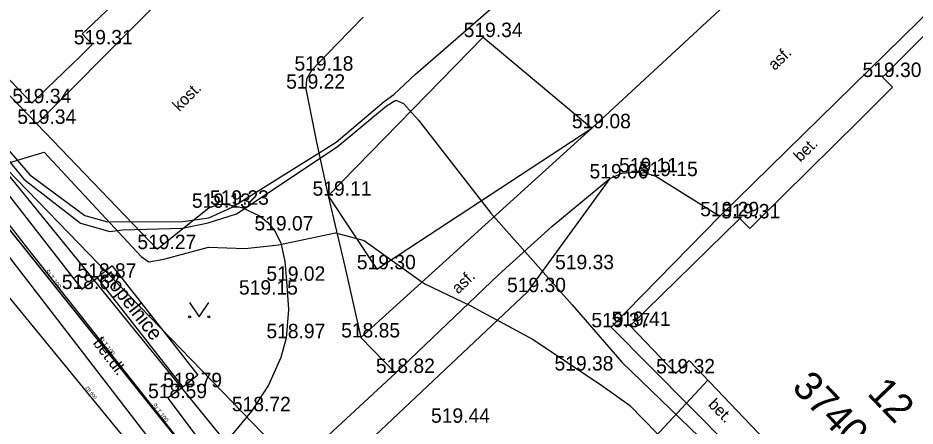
# Model space of a CAD drawing. Extents: x -668867 to -667827, y -1131943 to -1131019.
# Drawn here: x -668478.76 to -668432.05, y -1131229.74 to -1131208.5 of the extents above; entities that cross this region are included whole.
import ezdxf

# ---------------------------------------------------------------- set-up
doc = ezdxf.new("R2010")
doc.units = 0
for name, color, linetype in [('G_Bod_tecka', 7, 'Continuous'), ('G_Bod_vyska', 7, 'Continuous'), ('G_Breh_Teren', 7, 'Continuous'), ('G_Budovy_Objekty', 7, 'Continuous'), ('G_Budovy_vstupy', 7, 'Continuous'), ('G_Cesty_Schody', 7, 'Continuous'), ('G_Cisla_orientacni', 7, 'Continuous'), ('G_Cisla_popisna', 7, 'Continuous'), ('G_Plochy_zpevnene', 7, 'Continuous'), ('G_Popisy_povrchu', 7, 'Continuous'), ('G_Poznamky_odkaz', 7, 'Continuous'), ('G_Z_ELsilove_podz_kotovane', 7, 'Continuous'), ('G_Z_KANAL_podz_kotovane', 7, 'Continuous'), ('G_Z_PLYNY_podz_geodeticky', 7, 'Continuous'), ('G_Z_SPOJE_podz_geodeticky', 7, 'Continuous'), ('G_Z_SPOJE_podz_kotovane', 7, 'Continuous'), ('G_Z_SPOJE_podz_priblizne', 7, 'Continuous'), ('G_Z_VODA_podz_kotovane', 7, 'Continuous'), ('G_Zelen-okraj', 7, 'Continuous'), ('G_Zelen-Znacky', 7, 'Continuous'), ('Vrstva 10', 7, 'Continuous'), ('Vrstva 27', 7, 'Continuous'), ('Vrstva 3', 7, 'Continuous'), ('Vrstva 4', 7, 'Continuous')]:
    doc.layers.add(name, color=color, linetype=linetype)

msp = doc.modelspace()

# ---------------------------------------------------------------- linework, layer by layer
at = {"layer": 'G_Bod_tecka'}
for p, q in [((-668454.54, -1131209.49), (-668454.54, -1131209.49)), ((-668474.89, -1131209.87), (-668474.89, -1131209.87)), ((-668463.48, -1131211.24), (-668463.48, -1131211.24)), ((-668433.74, -1131211.57), (-668433.74, -1131211.57)), ((-668463.78, -1131212.18), (-668463.78, -1131212.18)), ((-668478.03, -1131212.93), (-668478.03, -1131212.93)), ((-668477.77, -1131214.01), (-668477.77, -1131214.01)), ((-668448.88, -1131214.24), (-668448.88, -1131214.24)), ((-668446.64, -1131216.53), (-668446.64, -1131216.53)), ((-668447.95, -1131216.85), (-668447.95, -1131216.85)), ((-668445.55, -1131216.73), (-668445.55, -1131216.73)), ((-668462.6, -1131217.75), (-668462.6, -1131217.75)), ((-668468.82, -1131218.38), (-668468.82, -1131218.38)), ((-668467.74, -1131218.22), (-668467.74, -1131218.22)), ((-668442.21, -1131218.82), (-668442.21, -1131218.82)), ((-668441.18, -1131218.93), (-668441.18, -1131218.93)), ((-668465.41, -1131219.56), (-668465.41, -1131219.56)), ((-668471.52, -1131220.53), (-668471.52, -1131220.53)), ((-668460.07, -1131221.58), (-668460.07, -1131221.58)), ((-668449.78, -1131221.58), (-668449.78, -1131221.58)), ((-668474.64, -1131222.02), (-668474.64, -1131222.02)), ((-668464.78, -1131222.18), (-668464.78, -1131222.18)), ((-668475.44, -1131222.61), (-668475.44, -1131222.61)), ((-668452.25, -1131222.77), (-668452.25, -1131222.77)), ((-668466.37, -1131222.9), (-668466.37, -1131222.9)), ((-668447.88, -1131224.6), (-668447.88, -1131224.6)), ((-668446.89, -1131224.53), (-668446.89, -1131224.53)), ((-668464.8, -1131225.17), (-668464.8, -1131225.17)), ((-668460.91, -1131225.13), (-668460.91, -1131225.13)), ((-668449.8, -1131226.85), (-668449.8, -1131226.85)), ((-668459.11, -1131226.98), (-668459.11, -1131226.98)), ((-668444.51, -1131227), (-668444.51, -1131227)), ((-668470.18, -1131227.72), (-668470.18, -1131227.72)), ((-668470.96, -1131228.29), (-668470.96, -1131228.29)), ((-668466.6, -1131228.97), (-668466.6, -1131228.97)), ((-668456.23, -1131229.57), (-668456.23, -1131229.57))]:
    msp.add_line(p, q, dxfattribs=at)
at = {"layer": 'G_Breh_Teren'}
for p, q in [((-668447.94, -1131216.85), (-668452.25, -1131222.77)), ((-668452.25, -1131222.77), (-668464.3, -1131234.12))]:
    msp.add_line(p, q, dxfattribs=at)
at = {"layer": 'G_Budovy_Objekty'}
for p, q in [((-668483.57, -1131207.18), (-668478.03, -1131212.93)), ((-668475.41, -1131209.33), (-668475.2, -1131209.12)), ((-668475.41, -1131209.33), (-668474.89, -1131209.87)), ((-668475.53, -1131210.5), (-668474.89, -1131209.87)), ((-668433.74, -1131211.57), (-668433.02, -1131210.85)), ((-668433.22, -1131212.1), (-668433.74, -1131211.57)), ((-668478.03, -1131212.93), (-668477.26, -1131212.17)), ((-668433.43, -1131212.31), (-668433.22, -1131212.1)), ((-668436.09, -1131214.95), (-668435.13, -1131214)), ((-668438.74, -1131217.56), (-668437.8, -1131216.64)), ((-668446.89, -1131224.53), (-668441.18, -1131218.93)), ((-668440.66, -1131219.46), (-668441.18, -1131218.93)), ((-668440.66, -1131219.46), (-668440.44, -1131219.25)), ((-668446.89, -1131224.53), (-668444.51, -1131227)), ((-668443.82, -1131226.33), (-668444.51, -1131227)), ((-668439.02, -1131231.35), (-668443.82, -1131226.33))]:
    msp.add_line(p, q, dxfattribs=at)
at = {"layer": 'G_Budovy_vstupy'}
for p, q in [((-668475.2, -1131209.12), (-668473.47, -1131207.46)), ((-668431.32, -1131209.15), (-668433.02, -1131210.85)), ((-668477.26, -1131212.17), (-668475.53, -1131210.5)), ((-668433.43, -1131212.31), (-668435.13, -1131214)), ((-668436.09, -1131214.95), (-668437.8, -1131216.64)), ((-668438.74, -1131217.56), (-668440.44, -1131219.25))]:
    msp.add_line(p, q, dxfattribs=at)
at = {"layer": 'G_Cesty_Schody'}
for p, q in [((-668442.21, -1131218.82), (-668430.81, -1131207.63)), ((-668473.85, -1131221.4), (-668474.64, -1131222.02)), ((-668473.85, -1131221.4), (-668469.39, -1131227.1)), ((-668474.64, -1131222.02), (-668470.18, -1131227.72)), ((-668460.91, -1131225.13), (-668459.11, -1131226.98)), ((-668469.39, -1131227.1), (-668470.18, -1131227.72))]:
    msp.add_line(p, q, dxfattribs=at)
msp.add_lwpolyline([(-668477.77, -1131214.01), (-668466.87, -1131203.05)], dxfattribs=at)
at = {"layer": 'G_Plochy_zpevnene'}
for q in [(-668442.21, -1131218.82), (-668438.71, -1131233.82)]:
    msp.add_line((-668447.88, -1131224.6), q, dxfattribs=at)
for points in [[(-668486.31, -1131205.13), (-668477.77, -1131214.01)], [(-668488.01, -1131206.45), (-668475.44, -1131222.61)], [(-668489.54, -1131207.58), (-668480.04, -1131219.9), (-668470.54, -1131232.22), (-668469.3, -1131233.82), (-668468.05, -1131235.4), (-668460.03, -1131245.58), (-668452.02, -1131255.77)], [(-668448.88, -1131214.24), (-668442.21, -1131208.07)], [(-668460.79, -1131208.46), (-668462.14, -1131209.85), (-668463.48, -1131211.24), (-668463.74, -1131211.68), (-668463.78, -1131212.18), (-668463.22, -1131214.97), (-668462.6, -1131217.75), (-668461.74, -1131221.43), (-668460.91, -1131225.13)], [(-668477.77, -1131214.01), (-668471.52, -1131220.53)], [(-668460.91, -1131225.13), (-668448.88, -1131214.24)], [(-668466.55, -1131233.94), (-668462.84, -1131230.45), (-668459.11, -1131226.98), (-668453.74, -1131221.87), (-668450.97, -1131219.35), (-668447.94, -1131216.85), (-668447.31, -1131216.58), (-668446.64, -1131216.53), (-668446.08, -1131216.56), (-668445.55, -1131216.73), (-668443.88, -1131217.78), (-668442.21, -1131218.82)], [(-668471.52, -1131220.53), (-668470.17, -1131219.46), (-668468.82, -1131218.38), (-668468.31, -1131218.19), (-668467.74, -1131218.22), (-668467.1, -1131218.37), (-668466.18, -1131218.8), (-668465.77, -1131219.13), (-668465.41, -1131219.56), (-668465.07, -1131220.21), (-668464.86, -1131221.18), (-668464.78, -1131222.18), (-668464.68, -1131223.68), (-668464.8, -1131225.17), (-668465.08, -1131226.18), (-668465.71, -1131227.62), (-668466.6, -1131228.97), (-668467.61, -1131230.18), (-668468.8, -1131231.15)], [(-668475.44, -1131222.61), (-668474.64, -1131222.02)], [(-668470.18, -1131227.72), (-668470.96, -1131228.29)], [(-668470.96, -1131228.29), (-668468.8, -1131231.15)]]:
    msp.add_lwpolyline(points, dxfattribs=at)
at = {"layer": 'G_Z_ELsilove_podz_kotovane'}
for points in [[(-668480.96, -1131213.42), (-668478.149, -1131216.668), (-668475.276, -1131218.782), (-668474.098, -1131219.118), (-668470.168, -1131219.091), (-668468.827, -1131218.896), (-668467.608, -1131218.352), (-668462.196, -1131214.962), (-668459.686, -1131212.845), (-668459.183, -1131212.487), (-668458.056, -1131211.425), (-668453.08, -1131207.077), (-668448.337, -1131202.497), (-668441.39, -1131196.207), (-668435.683, -1131190.918), (-668427.424, -1131182.85), (-668421.589, -1131177.331), (-668415.597, -1131171.724), (-668409.699, -1131166.281)], [(-668484.337, -1131212.694), (-668478.332, -1131220.418), (-668470.704, -1131230.08), (-668464.721, -1131237.631), (-668458.7, -1131245.505), (-668452.45, -1131253.519), (-668446.907, -1131260.481), (-668441.021, -1131267.599), (-668437.2, -1131271.322), (-668434.2, -1131274.472), (-668430.624, -1131278.822), (-668424.994, -1131285.596), (-668422.608, -1131287.976), (-668420.25, -1131290.859), (-668415.939, -1131294.819), (-668413.794, -1131296.411), (-668410.175, -1131297.498), (-668408.439, -1131297.8), (-668407.304, -1131297.476), (-668406.066, -1131297.537)], [(-668481.137, -1131213.616), (-668478.456, -1131216.894), (-668475.498, -1131219.185), (-668473.969, -1131219.619), (-668473.312, -1131219.534), (-668470.185, -1131219.439), (-668468.864, -1131219.17), (-668467.388, -1131218.699), (-668462.144, -1131215.199), (-668459.572, -1131213.066), (-668459.089, -1131212.774), (-668458.678, -1131212.943), (-668457.902, -1131213.819), (-668454.142, -1131218.652), (-668449.907, -1131223.433), (-668447.321, -1131226.412), (-668441.766, -1131231.784)]]:
    msp.add_lwpolyline(points, dxfattribs=at)
at = {"layer": 'G_Z_KANAL_podz_kotovane'}
msp.add_line((-668464.57, -1131240.9), (-668486.43, -1131214.24), dxfattribs=at)
at = {"layer": 'G_Z_PLYNY_podz_geodeticky'}
for points in [[(-668529.76, -1131143.74), (-668524.16, -1131155.67), (-668491.6, -1131201.52), (-668457.62, -1131243.27), (-668455.9, -1131245.37), (-668427.25, -1131279.92), (-668424.99, -1131282.65)], [(-668457.62, -1131243.27), (-668442.84, -1131227.35)]]:
    msp.add_lwpolyline(points, dxfattribs=at)
at = {"layer": 'G_Z_SPOJE_podz_geodeticky'}
msp.add_lwpolyline([(-668484.82, -1131210.01), (-668480.42, -1131215.28), (-668459.62, -1131236.73), (-668450.14, -1131248.57)], dxfattribs=at)
at = {"layer": 'G_Z_SPOJE_podz_kotovane'}
for points in [[(-668484.82, -1131210.01), (-668480.42, -1131215.28), (-668459.62, -1131236.73), (-668450.14, -1131248.57)], [(-668480.42, -1131216.38), (-668477.4, -1131215.48), (-668472.35, -1131220.91), (-668471.95, -1131221.2), (-668471.16, -1131221.06), (-668468.84, -1131220.43), (-668466.93, -1131220.49), (-668465.2, -1131220.3), (-668462.23, -1131219.69), (-668460.73, -1131220.09), (-668457.74, -1131222.23), (-668457.58, -1131222.34), (-668455.22, -1131223.47), (-668451.93, -1131225.24), (-668448.36, -1131227.63), (-668446.92, -1131228.65), (-668440.34, -1131235.38), (-668440.28, -1131235.45), (-668439.18, -1131236.65), (-668439.06, -1131236.78), (-668430.34, -1131246.66)]]:
    msp.add_lwpolyline(points, dxfattribs=at)
at = {"layer": 'G_Z_SPOJE_podz_priblizne'}
msp.add_lwpolyline([(-668484.82, -1131210.01), (-668480.42, -1131215.28), (-668459.62, -1131236.73), (-668450.14, -1131248.57)], dxfattribs=at)
at = {"layer": 'G_Z_VODA_podz_kotovane'}
msp.add_lwpolyline([(-668492.31, -1131203.14), (-668492.26, -1131203.21), (-668469.03, -1131232.23), (-668459.75, -1131244.39), (-668451.91, -1131253.85), (-668451.72, -1131254.09), (-668448.19, -1131258.26), (-668428.47, -1131284.02), (-668428.36, -1131284.17), (-668414.92, -1131303.21)], dxfattribs=at)
at = {"layer": 'G_Zelen-okraj'}
for points in [[(-668454.54, -1131209.49), (-668462.6, -1131217.75)], [(-668454.54, -1131209.49), (-668448.88, -1131214.24)], [(-668460.07, -1131221.58), (-668448.88, -1131214.24)], [(-668462.6, -1131217.75), (-668460.07, -1131221.58)]]:
    msp.add_lwpolyline(points, dxfattribs=at)
at = {"layer": 'G_Zelen-Znacky'}
for p, q in [((-668469.82, -1131223.31), (-668469.32, -1131224.06)), ((-668469.32, -1131224.06), (-668468.82, -1131223.31))]:
    msp.add_line(p, q, dxfattribs=at)
for centre in [(-668469.82, -1131224.06), (-668468.82, -1131224.06)]:
    msp.add_circle(centre, 0.05, dxfattribs=at)
at = {"layer": 'Vrstva 10'}
msp.add_line((-668464.565, -1131240.904), (-668486.43, -1131214.238), dxfattribs=at)
at = {"layer": 'Vrstva 27'}
msp.add_lwpolyline([(-668492.315, -1131203.139), (-668492.261, -1131203.213), (-668469.028, -1131232.231), (-668459.75, -1131244.394), (-668451.915, -1131253.847), (-668451.722, -1131254.094), (-668448.191, -1131258.257), (-668428.47, -1131284.02), (-668428.362, -1131284.171), (-668414.923, -1131303.207)], dxfattribs=at)

# ---------------------------------------------------------------- texts
at = {"layer": 'G_Bod_vyska'}
for s, p in [('519.34', (-668455.554, -1131209.49)), ('519.31', (-668475.853, -1131209.87)), ('519.18', (-668464.363, -1131211.24)), ('519.30', (-668434.786, -1131211.57)), ('519.22', (-668464.794, -1131212.18)), ('519.34', (-668479.054, -1131212.93)), ('519.34', (-668478.794, -1131214.01)), ('519.08', (-668449.916, -1131214.24)), ('519.06', (-668449, -1131216.85)), ('519.11', (-668447.461, -1131216.53)), ('519.15', (-668446.433, -1131216.73)), ('519.11', (-668463.421, -1131217.75)), ('519.13', (-668469.703, -1131218.38)), ('519.23', (-668468.764, -1131218.22)), ('519.29', (-668443.236, -1131218.82)), ('519.31', (-668442.143, -1131218.93)), ('519.07', (-668466.446, -1131219.56)), ('519.27', (-668472.544, -1131220.53)), ('519.30', (-668461.116, -1131221.58)), ('519.33', (-668450.794, -1131221.58)), ('518.87', (-668475.662, -1131222.02)), ('519.02', (-668465.826, -1131222.18)), ('518.67', (-668476.476, -1131222.61)), ('519.15', (-668467.253, -1131222.9)), ('519.30', (-668453.296, -1131222.77)), ('519.37', (-668448.904, -1131224.6)), ('519.41', (-668447.853, -1131224.53)), ('518.97', (-668465.824, -1131225.17)), ('518.85', (-668461.932, -1131225.13)), ('518.82', (-668460.122, -1131226.98)), ('519.38', (-668450.824, -1131226.85)), ('519.32', (-668445.534, -1131227)), ('518.79', (-668471.204, -1131227.72)), ('518.59', (-668471.984, -1131228.29)), ('518.72', (-668467.622, -1131228.97)), ('519.44', (-668457.254, -1131229.57))]:
    msp.add_text(s, height=0.75, dxfattribs=at).set_placement(p)
at = {"layer": 'G_Cisla_orientacni'}
msp.add_text('12', height=1.5, rotation=313.7089, dxfattribs=at).set_placement((-668434.597, -1131228.074))
at = {"layer": 'G_Cisla_popisna'}
msp.add_text('3740', height=1.5, rotation=313.7089, dxfattribs=at).set_placement((-668438.516, -1131227.767))
at = {"layer": 'G_Popisy_povrchu'}
for s, rotation, p in [('asf.', 44.4699, (-668439.357, -1131211.263)), ('kost.', 45.1626, (-668470.359, -1131213.395)), ('bet.', 44.4699, (-668438.022, -1131216.028)), ('asf.', 43.8167, (-668455.835, -1131222.895)), ('bet.dl.', 307.6419, (-668474.89, -1131225.429)), ('bet.', 314.8473, (-668442.863, -1131228.663))]:
    msp.add_text(s, height=0.6, rotation=rotation, dxfattribs=at).set_placement(p)
at = {"layer": 'G_Poznamky_odkaz'}
msp.add_text('popelnice', height=0.75, rotation=308.0416, dxfattribs=at).set_placement((-668474.402, -1131221.973))
at = {"layer": 'Vrstva 3'}
msp.add_text('ZB 600', height=0.1755, rotation=309.3508, dxfattribs=at).set_placement((-668475.261, -1131227.749))
at = {"layer": 'Vrstva 4'}
for rotation, p in [(308.6553, (-668477.363, -1131221.706)), (308.6867, (-668474.575, -1131225.188)), (308.6777, (-668471.787, -1131228.671))]:
    msp.add_text('ŠLT 100', height=0.2194, rotation=rotation, dxfattribs=at).set_placement(p)

doc.saveas('drawing.dxf')
